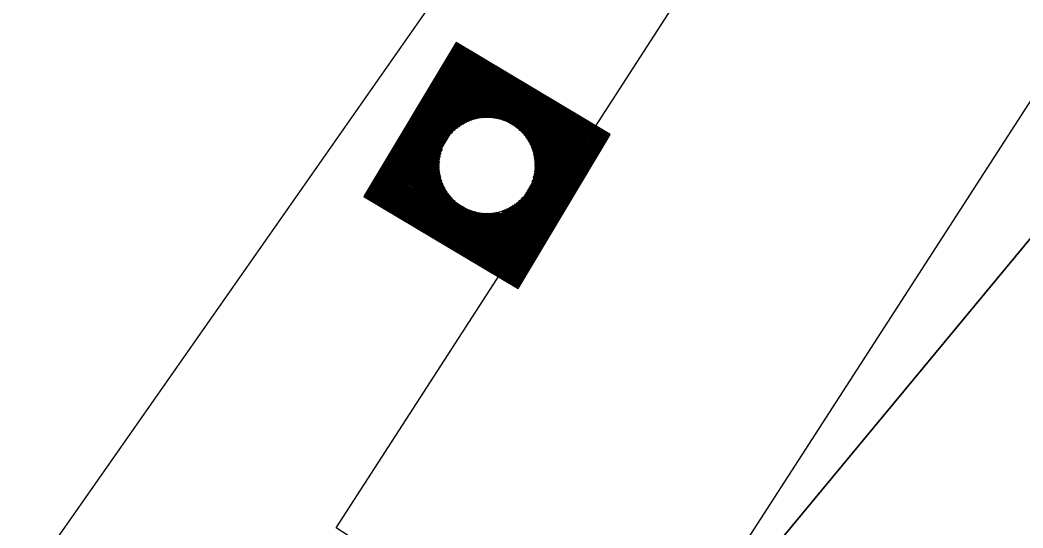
# Model space of a CAD drawing. Extents: x 14104283 to 14128447, y 8633203 to 8671666.
# Drawn here: x 14119281.82 to 14119316.04, y 8669088.15 to 8669105.49 of the extents above; entities that cross this region are included whole.
import ezdxf

# ---------------------------------------------------------------- set-up
doc = ezdxf.new("R2010")
doc.units = 0
for name, color, linetype in [('dsnCellElements', 7, 'Continuous'), ('dsnPaintExistingBrokenLaneLineWhite', 7, 'Continuous'), ('dsnShadingPaved', 7, 'Continuous'), ('dsnStdLabel', 7, 'Continuous'), ('dsnTapeExistingChannelizingLaneYellow', 7, 'Continuous'), ('dsnTapePlaceChannelizingYellow', 7, 'Continuous'), ('dsnTapeRemoveChannelizingWhite', 7, 'Continuous')]:
    doc.layers.add(name, color=color, linetype=linetype)

msp = doc.modelspace()

# ---------------------------------------------------------------- linework, layer by layer
at = {"layer": 'dsnCellElements'}
msp.add_circle((14119297.752, 8669100.525), 1.65, dxfattribs=at)
at = {"layer": 'dsnPaintExistingBrokenLaneLineWhite'}
msp.add_line((14119234.389, 8668975.908), (14119353.592, 8669160.466), dxfattribs=at)
at = {"layer": 'dsnShadingPaved'}
for p, q in [((14119403.438, 8669259.759), (14119219.81, 8668997.415)), ((14119292.603, 8669088.156), (14119403.438, 8669259.759)), ((14119367.38, 8669159.704), (14119302.703, 8669081.636)), ((14119302.703, 8669081.636), (14119367.38, 8669159.704)), ((14119302.703, 8669081.636), (14119292.603, 8669088.156))]:
    msp.add_line(p, q, dxfattribs=at)
at = {"layer": 'dsnStdLabel'}
for points in [[(14119298.811, 8669096.325), (14119301.952, 8669101.584), (14119296.692, 8669104.725), (14119293.552, 8669099.465), (14119298.811, 8669096.325)], [(14119298.808, 8669096.327), (14119301.947, 8669101.583), (14119296.694, 8669104.72), (14119293.556, 8669099.466), (14119298.813, 8669096.328)], [(14119298.806, 8669096.328), (14119301.943, 8669101.582), (14119296.695, 8669104.716), (14119293.561, 8669099.468), (14119298.815, 8669096.331)], [(14119298.848, 8669096.464), (14119301.897, 8669101.57), (14119296.706, 8669104.67), (14119293.606, 8669099.479), (14119298.832, 8669096.359)], [(14119298.837, 8669096.509), (14119301.852, 8669101.559), (14119296.718, 8669104.625), (14119293.651, 8669099.49), (14119298.848, 8669096.387)], [(14119298.825, 8669096.555), (14119301.807, 8669101.548), (14119296.729, 8669104.58), (14119293.697, 8669099.502), (14119298.865, 8669096.416)], [(14119298.814, 8669096.6), (14119301.762, 8669101.536), (14119296.74, 8669104.535), (14119293.742, 8669099.513), (14119298.848, 8669096.464)], [(14119298.803, 8669096.645), (14119301.716, 8669101.525), (14119296.752, 8669104.489), (14119293.787, 8669099.525), (14119298.837, 8669096.509)], [(14119298.791, 8669096.69), (14119301.671, 8669101.513), (14119296.763, 8669104.444), (14119293.832, 8669099.536), (14119298.825, 8669096.555)], [(14119298.78, 8669096.736), (14119301.626, 8669101.502), (14119296.775, 8669104.399), (14119293.878, 8669099.548), (14119298.814, 8669096.6)], [(14119298.768, 8669096.781), (14119301.581, 8669101.491), (14119296.786, 8669104.354), (14119293.923, 8669099.559), (14119298.803, 8669096.645)], [(14119298.757, 8669096.826), (14119301.535, 8669101.479), (14119296.797, 8669104.308), (14119293.968, 8669099.57), (14119298.791, 8669096.69)], [(14119298.746, 8669096.871), (14119301.49, 8669101.468), (14119296.809, 8669104.263), (14119294.013, 8669099.582), (14119298.78, 8669096.736)], [(14119298.734, 8669096.917), (14119301.445, 8669101.456), (14119296.82, 8669104.218), (14119294.059, 8669099.593), (14119298.768, 8669096.781)], [(14119298.723, 8669096.962), (14119301.4, 8669101.445), (14119296.832, 8669104.173), (14119294.104, 8669099.605), (14119298.757, 8669096.826)], [(14119298.711, 8669097.007), (14119301.354, 8669101.433), (14119296.843, 8669104.127), (14119294.149, 8669099.616), (14119298.746, 8669096.871)], [(14119298.7, 8669097.052), (14119301.309, 8669101.422), (14119296.854, 8669104.082), (14119294.194, 8669099.627), (14119298.734, 8669096.917)], [(14119298.688, 8669097.098), (14119301.264, 8669101.411), (14119296.866, 8669104.037), (14119294.24, 8669099.639), (14119298.723, 8669096.962)], [(14119298.677, 8669097.143), (14119301.219, 8669101.399), (14119296.877, 8669103.992), (14119294.285, 8669099.65), (14119298.711, 8669097.007)], [(14119298.666, 8669097.188), (14119301.173, 8669101.388), (14119296.889, 8669103.946), (14119294.33, 8669099.662), (14119298.7, 8669097.052)], [(14119298.654, 8669097.233), (14119301.128, 8669101.376), (14119296.9, 8669103.901), (14119294.375, 8669099.673), (14119298.688, 8669097.098)], [(14119298.643, 8669097.279), (14119301.083, 8669101.365), (14119296.912, 8669103.856), (14119294.421, 8669099.684), (14119298.677, 8669097.143)], [(14119298.631, 8669097.324), (14119301.038, 8669101.354), (14119296.923, 8669103.811), (14119294.466, 8669099.696), (14119298.666, 8669097.188)], [(14119298.62, 8669097.369), (14119300.992, 8669101.342), (14119296.934, 8669103.765), (14119294.511, 8669099.707), (14119298.654, 8669097.233)], [(14119298.609, 8669097.414), (14119300.947, 8669101.331), (14119296.946, 8669103.72), (14119294.557, 8669099.719), (14119298.643, 8669097.279)], [(14119298.597, 8669097.46), (14119300.902, 8669101.319), (14119296.957, 8669103.675), (14119294.602, 8669099.73), (14119298.631, 8669097.324)], [(14119298.586, 8669097.505), (14119300.857, 8669101.308), (14119296.969, 8669103.63), (14119294.647, 8669099.742), (14119298.62, 8669097.369)], [(14119298.574, 8669097.55), (14119300.811, 8669101.297), (14119296.98, 8669103.584), (14119294.692, 8669099.753), (14119298.609, 8669097.414)], [(14119298.563, 8669097.595), (14119300.766, 8669101.285), (14119296.991, 8669103.539), (14119294.738, 8669099.764), (14119298.597, 8669097.46)], [(14119298.552, 8669097.641), (14119300.721, 8669101.274), (14119297.003, 8669103.494), (14119294.783, 8669099.776), (14119298.586, 8669097.505)], [(14119298.54, 8669097.686), (14119300.676, 8669101.262), (14119297.014, 8669103.449), (14119294.828, 8669099.787), (14119298.574, 8669097.55)], [(14119298.529, 8669097.731), (14119300.63, 8669101.251), (14119297.026, 8669103.403), (14119294.873, 8669099.799), (14119298.563, 8669097.595)], [(14119298.517, 8669097.776), (14119300.585, 8669101.239), (14119297.037, 8669103.358), (14119294.919, 8669099.81), (14119298.552, 8669097.641)], [(14119298.506, 8669097.822), (14119300.54, 8669101.228), (14119297.049, 8669103.313), (14119294.964, 8669099.821), (14119298.54, 8669097.686)], [(14119298.494, 8669097.867), (14119300.495, 8669101.217), (14119297.06, 8669103.268), (14119295.009, 8669099.833), (14119298.529, 8669097.731)], [(14119298.483, 8669097.912), (14119300.449, 8669101.205), (14119297.071, 8669103.222), (14119295.054, 8669099.844), (14119298.517, 8669097.776)], [(14119298.472, 8669097.957), (14119300.404, 8669101.194), (14119297.083, 8669103.177), (14119295.1, 8669099.856), (14119298.506, 8669097.822)], [(14119298.46, 8669098.003), (14119300.359, 8669101.182), (14119297.094, 8669103.132), (14119295.145, 8669099.867), (14119298.494, 8669097.867)], [(14119298.449, 8669098.048), (14119300.314, 8669101.171), (14119297.106, 8669103.087), (14119295.19, 8669099.879), (14119298.483, 8669097.912)], [(14119298.437, 8669098.093), (14119300.268, 8669101.16), (14119297.117, 8669103.041), (14119295.235, 8669099.89), (14119298.472, 8669097.957)], [(14119298.426, 8669098.138), (14119300.223, 8669101.148), (14119297.128, 8669102.996), (14119295.281, 8669099.901), (14119298.46, 8669098.003)], [(14119298.415, 8669098.184), (14119300.178, 8669101.137), (14119297.14, 8669102.951), (14119295.326, 8669099.913), (14119298.449, 8669098.048)], [(14119298.403, 8669098.229), (14119300.133, 8669101.125), (14119297.151, 8669102.906), (14119295.371, 8669099.924), (14119298.437, 8669098.093)], [(14119298.392, 8669098.274), (14119300.087, 8669101.114), (14119297.163, 8669102.86), (14119295.416, 8669099.936), (14119298.426, 8669098.138)], [(14119298.38, 8669098.319), (14119300.042, 8669101.102), (14119297.174, 8669102.815), (14119295.462, 8669099.947), (14119298.415, 8669098.184)], [(14119298.369, 8669098.365), (14119299.997, 8669101.091), (14119297.186, 8669102.77), (14119295.507, 8669099.958), (14119298.403, 8669098.229)], [(14119298.31, 8669102.06), (14119297.197, 8669102.725), (14119296.532, 8669101.612)], [(14119298.174, 8669102.103), (14119297.208, 8669102.679), (14119296.632, 8669101.714)], [(14119298.068, 8669102.127), (14119297.22, 8669102.634), (14119296.713, 8669101.785)], [(14119297.979, 8669102.142), (14119297.231, 8669102.589), (14119296.785, 8669101.841)], [(14119297.899, 8669102.152), (14119297.243, 8669102.544), (14119296.851, 8669101.887)], [(14119297.826, 8669102.157), (14119297.254, 8669102.498), (14119296.912, 8669101.926)], [(14119297.759, 8669102.158), (14119297.265, 8669102.453), (14119296.971, 8669101.959)], [(14119297.696, 8669102.157), (14119297.277, 8669102.408), (14119297.026, 8669101.988)], [(14119297.637, 8669102.154), (14119297.288, 8669102.363), (14119297.08, 8669102.014)], [(14119297.581, 8669102.149), (14119297.3, 8669102.317), (14119297.132, 8669102.036)], [(14119297.528, 8669102.143), (14119297.311, 8669102.272), (14119297.182, 8669102.056)], [(14119297.476, 8669102.135), (14119297.322, 8669102.227), (14119297.231, 8669102.073)], [(14119297.427, 8669102.126), (14119297.334, 8669102.182), (14119297.278, 8669102.088)], [(14119297.38, 8669102.115), (14119297.345, 8669102.136), (14119297.324, 8669102.101)], [(14119299.287, 8669099.967), (14119299.952, 8669101.08), (14119298.839, 8669101.744)], [(14119299.33, 8669100.103), (14119299.906, 8669101.068), (14119298.941, 8669101.645)], [(14119299.354, 8669100.208), (14119299.861, 8669101.057), (14119299.012, 8669101.564)], [(14119299.369, 8669100.298), (14119299.816, 8669101.045), (14119299.068, 8669101.492)], [(14119299.379, 8669100.378), (14119299.771, 8669101.034), (14119299.114, 8669101.426)], [(14119299.384, 8669100.45), (14119299.725, 8669101.023), (14119299.153, 8669101.364)], [(14119299.385, 8669100.517), (14119299.68, 8669101.011), (14119299.186, 8669101.306)], [(14119296.217, 8669101.083), (14119295.552, 8669099.97), (14119296.665, 8669099.305)], [(14119299.384, 8669100.58), (14119299.635, 8669101), (14119299.215, 8669101.25)], [(14119299.381, 8669100.639), (14119299.59, 8669100.988), (14119299.241, 8669101.197)], [(14119299.376, 8669100.696), (14119299.544, 8669100.977), (14119299.263, 8669101.145)], [(14119299.37, 8669100.749), (14119299.499, 8669100.965), (14119299.283, 8669101.095)], [(14119299.362, 8669100.8), (14119299.454, 8669100.954), (14119299.3, 8669101.046)], [(14119299.353, 8669100.849), (14119299.409, 8669100.943), (14119299.315, 8669100.998)], [(14119296.174, 8669100.947), (14119295.597, 8669099.981), (14119296.563, 8669099.405)], [(14119296.149, 8669100.841), (14119295.643, 8669099.993), (14119296.491, 8669099.486)], [(14119296.134, 8669100.752), (14119295.688, 8669100.004), (14119296.435, 8669099.558)], [(14119296.125, 8669100.672), (14119295.733, 8669100.016), (14119296.389, 8669099.624)], [(14119299.342, 8669100.896), (14119299.363, 8669100.931), (14119299.328, 8669100.952)], [(14119296.12, 8669100.599), (14119295.778, 8669100.027), (14119296.351, 8669099.685)], [(14119296.118, 8669100.532), (14119295.824, 8669100.038), (14119296.317, 8669099.744)], [(14119296.119, 8669100.469), (14119295.869, 8669100.05), (14119296.288, 8669099.799)], [(14119296.122, 8669100.41), (14119295.914, 8669100.061), (14119296.263, 8669099.853)], [(14119296.127, 8669100.354), (14119295.959, 8669100.073), (14119296.241, 8669099.905)], [(14119296.134, 8669100.3), (14119296.005, 8669100.084), (14119296.221, 8669099.955)], [(14119296.142, 8669100.249), (14119296.05, 8669100.095), (14119296.204, 8669100.004)], [(14119296.151, 8669100.2), (14119296.095, 8669100.107), (14119296.189, 8669100.051)], [(14119296.161, 8669100.153), (14119296.14, 8669100.118), (14119296.175, 8669100.097)], [(14119298.335, 8669098.5), (14119298.791, 8669099.264)], [(14119298.346, 8669098.455), (14119298.872, 8669099.336)], [(14119298.357, 8669098.41), (14119298.971, 8669099.438)], [(14119297.194, 8669098.99), (14119298.392, 8669098.274)], [(14119297.33, 8669098.947), (14119298.38, 8669098.319)], [(14119297.435, 8669098.922), (14119298.369, 8669098.365)], [(14119298.027, 8669098.915), (14119298.266, 8669098.772)], [(14119298.076, 8669098.924), (14119298.255, 8669098.817)], [(14119298.123, 8669098.934), (14119298.243, 8669098.862)], [(14119298.243, 8669098.862), (14119298.322, 8669098.994)], [(14119298.255, 8669098.817), (14119298.372, 8669099.014)], [(14119298.266, 8669098.772), (14119298.424, 8669099.036)], [(14119298.278, 8669098.727), (14119298.477, 8669099.061)], [(14119298.289, 8669098.681), (14119298.533, 8669099.09)], [(14119298.3, 8669098.636), (14119298.591, 8669099.124)], [(14119298.312, 8669098.591), (14119298.653, 8669099.162)], [(14119298.323, 8669098.546), (14119298.719, 8669099.208)], [(14119297.525, 8669098.907), (14119298.357, 8669098.41)], [(14119297.605, 8669098.898), (14119298.346, 8669098.455)], [(14119297.677, 8669098.893), (14119298.335, 8669098.5)], [(14119297.745, 8669098.891), (14119298.323, 8669098.546)], [(14119297.807, 8669098.892), (14119298.312, 8669098.591)], [(14119297.867, 8669098.895), (14119298.3, 8669098.636)], [(14119297.923, 8669098.9), (14119298.289, 8669098.681)], [(14119297.976, 8669098.907), (14119298.278, 8669098.727)]]:
    msp.add_lwpolyline(points, dxfattribs=at)
at = {"layer": 'dsnTapeExistingChannelizingLaneYellow'}
msp.add_line((14119403.438, 8669259.759), (14119219.81, 8668997.415), dxfattribs=at)
at = {"layer": 'dsnTapePlaceChannelizingYellow'}
msp.add_line((14119292.603, 8669088.156), (14119403.438, 8669259.759), dxfattribs=at)
at = {"layer": 'dsnTapeRemoveChannelizingWhite'}
msp.add_line((14119302.703, 8669081.636), (14119367.38, 8669159.704), dxfattribs=at)

doc.saveas('drawing.dxf')
